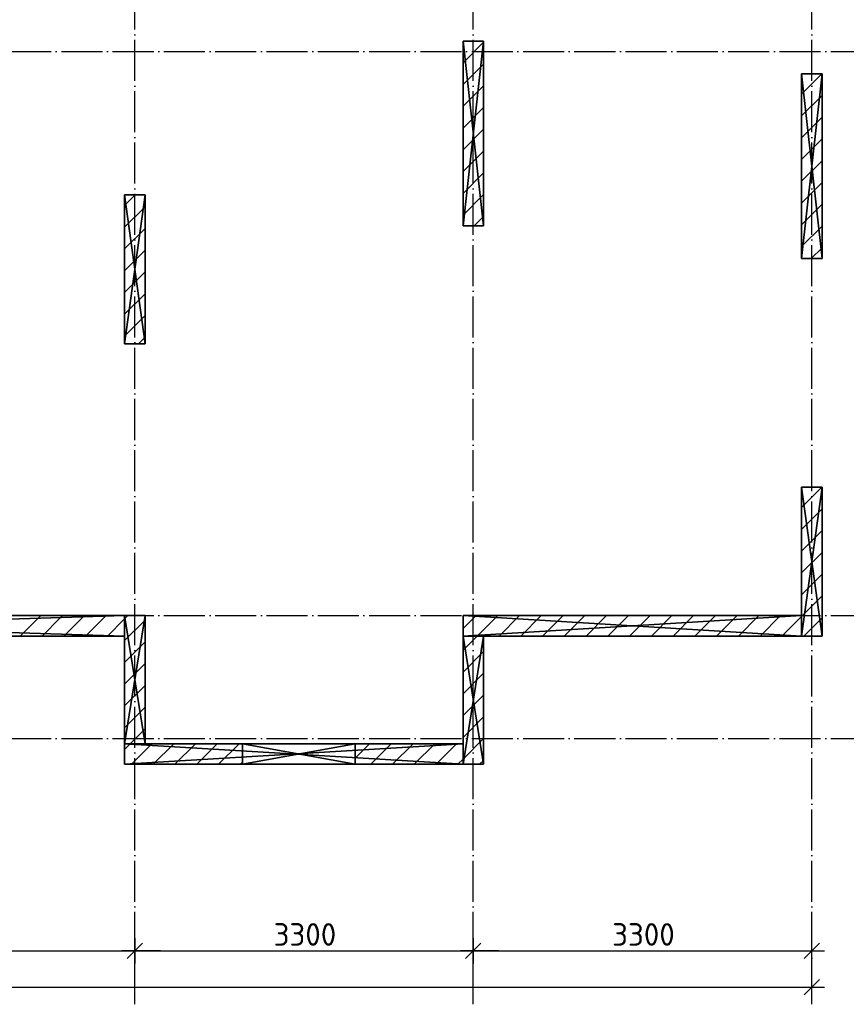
# Model space of a CAD drawing. Header units: millimetres. Extents: x 40580 to 559114, y -343730 to 81020.
# Tile 387 of 656: x 400126 to 408185, y -88711 to -79112. Entities that reach past the tile are written whole.
import ezdxf

# ---------------------------------------------------------------- set-up
doc = ezdxf.new("R2010")
doc.units = ezdxf.units.MM
doc.linetypes.add('______11', pattern=[500, 400, -50, 0, -50])
doc.linetypes.add('______5', pattern=[1100, 800, -100, 100, -100])
for name, color, linetype in [('_________1_', 7, 'Continuous'), ('_________2_', 7, 'Continuous'), ('____________', 7, 'Continuous'), ('___________________', 253, '______5'), ('______________________', 7, 'Continuous')]:
    doc.layers.add(name, color=color, linetype=linetype)
doc.styles.add('ISOCPEUR', font='isocpeur.ttf')

# ---------------------------------------------------------------- blocks, each defined once
blk = doc.blocks.new('ALL_ML_STRICH')
at = {"color": 0, "linetype": 'ByBlock', "lineweight": -2}
for p, q in [((0, -0.5), (0, 0.5)), ((-1, 0), (0.5, 0)), ((-0.3, -0.3), (0.3, 0.3))]:
    blk.add_line(p, q, dxfattribs=at)

msp = doc.modelspace()

# ---------------------------------------------------------------- linework, layer by layer
at = {"layer": '_________1_', "color": 253, "linetype": '______5'}
for p, q in [((404448.1, -79532.4, -3800), (404648.1, -79332.4, -3800)), ((404448.1, -79956.7, -3800), (404648.1, -79756.7, -3800)), ((407748.1, -80050.8, -3800), (407948.1, -79850.8, -3800)), ((404448.1, -80380.9, -3800), (404648.1, -80180.9, -3800)), ((407748.1, -80475, -3800), (407948.1, -80275, -3800)), ((404448.1, -80805.2, -3800), (404648.1, -80605.2, -3800)), ((407748.1, -80899.3, -3800), (407948.1, -80699.3, -3800)), ((404556.5, -81121, -3800), (404648.1, -81029.5, -3800)), ((407748.1, -81323.6, -3800), (407948.1, -81123.6, -3800))]:
    msp.add_line(p, q, dxfattribs=at)
at = {"layer": '_________1_', "color": 253, "linetype": '______11'}
for p, q in [((404448.1, -79744.5, -3800), (404648.1, -79544.5, -3800)), ((407748.1, -79838.7, -3800), (407945.7, -79641, -3800)), ((404448.1, -80168.8, -3800), (404648.1, -79968.8, -3800)), ((407748.1, -80262.9, -3800), (407948.1, -80062.9, -3800)), ((404448.1, -80593.1, -3800), (404648.1, -80393.1, -3800)), ((407748.1, -80687.2, -3800), (407948.1, -80487.2, -3800)), ((404448.1, -81017.3, -3800), (404648.1, -80817.3, -3800)), ((407748.1, -81111.4, -3800), (407948.1, -80911.4, -3800)), ((407842.8, -81441, -3800), (407948.1, -81335.7, -3800))]:
    msp.add_line(p, q, dxfattribs=at)
at = {"layer": '_________2_', "color": 253, "linetype": '______11'}
for p, q in [((401148.1, -80923.2, -3800), (401250.3, -80821, -3800)), ((401148.1, -81347.5, -3800), (401348.1, -81147.5, -3800)), ((401148.1, -81771.7, -3800), (401348.1, -81571.7, -3800)), ((401148.1, -82196, -3800), (401348.1, -81996, -3800))]:
    msp.add_line(p, q, dxfattribs=at)
at = {"layer": '_________2_', "color": 253, "linetype": '______5'}
for p, q in [((401148.1, -81135.3, -3800), (401348.1, -80935.3, -3800)), ((401148.1, -81559.6, -3800), (401348.1, -81359.6, -3800)), ((401148.1, -81983.9, -3800), (401348.1, -81783.9, -3800)), ((401285.2, -82271, -3800), (401348.1, -82208.1, -3800))]:
    msp.add_line(p, q, dxfattribs=at)
at = {"layer": '____________', "color": 253, "linetype": '______5'}
for p, q in [((407748.1, -83869.2, -3800), (407946.2, -83671, -3800)), ((407748.1, -84293.4, -3800), (407948.1, -84093.4, -3800)), ((407748.1, -84717.7, -3800), (407948.1, -84517.7, -3800)), ((401148.1, -84953.7, -3800), (401180.8, -84921, -3800)), ((404448.1, -85047.8, -3800), (404574.9, -84921, -3800)), ((404799.2, -85121, -3800), (404999.2, -84921, -3800)), ((405223.4, -85121, -3800), (405423.4, -84921, -3800)), ((405647.7, -85121, -3800), (405847.7, -84921, -3800)), ((406072, -85121, -3800), (406272, -84921, -3800)), ((406496.2, -85121, -3800), (406696.2, -84921, -3800)), ((406920.5, -85121, -3800), (407120.5, -84921, -3800)), ((407344.7, -85121, -3800), (407544.7, -84921, -3800)), ((407769, -85121, -3800), (407948.1, -84942, -3800)), ((400980.8, -85121, -3800), (401148.1, -84953.7, -3800)), ((401148.1, -85378, -3800), (401348.1, -85178, -3800)), ((404448.1, -85472.1, -3800), (404648.1, -85272.1, -3800)), ((401148.1, -85802.3, -3800), (401348.1, -85602.3, -3800)), ((404448.1, -85896.4, -3800), (404648.1, -85696.4, -3800)), ((401203.6, -86171, -3800), (401348.1, -86026.5, -3800)), ((404448.1, -86320.6, -3800), (404648.1, -86120.6, -3800)), ((402276.4, -86371, -3800), (402298.1, -86349.3, -3800)), ((404397.7, -86371, -3800), (404448.1, -86320.6, -3800))]:
    msp.add_line(p, q, dxfattribs=at)
at = {"layer": '____________', "color": 253, "linetype": '______11'}
for p, q in [((407748.1, -84081.3, -3800), (407948.1, -83881.3, -3800)), ((407748.1, -84505.6, -3800), (407948.1, -84305.6, -3800)), ((407748.1, -84929.8, -3800), (407948.1, -84729.8, -3800)), ((404587, -85121, -3800), (404787, -84921, -3800)), ((405011.3, -85121, -3800), (405211.3, -84921, -3800)), ((405435.6, -85121, -3800), (405635.6, -84921, -3800)), ((405859.8, -85121, -3800), (406059.8, -84921, -3800)), ((406284.1, -85121, -3800), (406484.1, -84921, -3800)), ((406708.3, -85121, -3800), (406908.3, -84921, -3800)), ((407132.6, -85121, -3800), (407332.6, -84921, -3800)), ((407556.9, -85121, -3800), (407748.1, -84929.8, -3800)), ((401148.1, -85165.9, -3800), (401348.1, -84965.9, -3800)), ((404448.1, -85260, -3800), (404587, -85121, -3800)), ((401148.1, -85590.1, -3800), (401348.1, -85390.1, -3800)), ((404448.1, -85684.2, -3800), (404648.1, -85484.2, -3800)), ((401148.1, -86014.4, -3800), (401348.1, -85814.4, -3800)), ((404448.1, -86108.5, -3800), (404648.1, -85908.5, -3800)), ((404609.8, -86371, -3800), (404648.1, -86332.8, -3800))]:
    msp.add_line(p, q, dxfattribs=at)
at = {"layer": '____________', "color": 253, "linetype": '______5', "elevation": -3800}
for points in [[(400132.3, -85121), (400305.8, -84947.5), (400305.8, -84947.5), (400332.3, -84921)], [(400556.5, -85121), (400743.8, -84933.7), (400743.8, -84933.7), (400756.5, -84921)], [(401148.1, -86226.5), (401203.6, -86171), (401203.6, -86171)], [(401427.8, -86371), (401627.8, -86171), (401627.8, -86171)], [(401852.1, -86371), (402052.1, -86171), (402052.1, -86171)], [(403549.2, -86371), (403749.2, -86171), (403749.2, -86171)], [(403973.4, -86371), (404173.4, -86171), (404173.4, -86171)]]:
    msp.add_lwpolyline(points, dxfattribs=at)
at = {"layer": '____________', "color": 253, "linetype": '______11', "elevation": -3800}
for points in [[(400344.4, -85121), (400524.8, -84940.6), (400524.8, -84940.6), (400544.4, -84921)], [(400768.7, -85121), (400962.8, -84926.9), (400962.8, -84926.9), (400968.7, -84921)], [(401215.7, -86371), (401415.7, -86171), (401415.7, -86171)], [(401640, -86371), (401840, -86171), (401840, -86171)], [(402064.2, -86371), (402264.2, -86171), (402264.2, -86171)], [(403398.1, -86310), (403537, -86171), (403537, -86171)], [(403761.3, -86371), (403961.3, -86171), (403961.3, -86171)], [(404185.6, -86371), (404385.6, -86171), (404385.6, -86171)]]:
    msp.add_lwpolyline(points, dxfattribs=at)
at = {"layer": '___________________', "color": 253, "linetype": '______11'}
for p, q in [((401248.1, -88711, -3800), (401248.1, -65491, -3800)), ((407848.1, -88711, -3800), (407848.1, -71501, -3800)), ((404548.1, -88711, -3800), (404548.1, -71611, -3800)), ((380028.1, -79421, -3800), (408848.1, -79421, -3800)), ((380028.1, -84921, -3800), (408848.1, -84921, -3800)), ((380028.1, -86121, -3800), (408848.1, -86121, -3800))]:
    msp.add_line(p, q, dxfattribs=at)
at = {"layer": '______________________', "color": 7, "linetype": 'Continuous'}
for p, q in [((397948.1, -88189.8, -3800), (401248.1, -88189.8, -3800)), ((401248.1, -88189.8, -3800), (404548.1, -88189.8, -3800)), ((404548.1, -88189.8, -3800), (407848.1, -88189.8, -3800)), ((382798.1, -88544.7, -3800), (407848.1, -88544.7, -3800))]:
    msp.add_line(p, q, dxfattribs=at)
at = {"layer": '______________________', "color": 253, "linetype": 'Continuous'}
for p, q in [((401248.1, -88189.8, -3800), (401248.1, -88189.8, -3800)), ((401248.1, -88189.8, -3800), (401248.1, -88189.8, -3800)), ((404548.1, -88197.5, -3800), (404548.1, -88189.8, -3800)), ((404548.1, -88197.5, -3800), (404548.1, -88189.8, -3800)), ((407848.1, -88197.5, -3800), (407848.1, -88189.8, -3800)), ((407848.1, -88558.7, -3800), (407848.1, -88544.7, -3800))]:
    msp.add_line(p, q, dxfattribs=at)

# ---------------------------------------------------------------- block references
at = {"layer": '______________________', "color": 7, "linetype": 'Continuous', "xscale": 250, "yscale": 250, "zscale": 250}
for p in [(401248.1, -88189.8, -3800), (404548.1, -88189.8, -3800), (407848.1, -88189.8, -3800), (407848.1, -88544.7, -3800)]:
    msp.add_blockref('ALL_ML_STRICH', p, dxfattribs=at)
at = {"layer": '______________________', "color": 7, "linetype": 'Continuous', "xscale": 250, "yscale": 250, "zscale": 250, "rotation": 180}
for p in [(401248.1, -88189.8, -3800), (404548.1, -88189.8, -3800)]:
    msp.add_blockref('ALL_ML_STRICH', p, dxfattribs=at)

# ---------------------------------------------------------------- texts
at = {"layer": '______________________', "color": 7, "style": 'ISOCPEUR'}
for p in [(402601.1, -88139.8, -3800), (405901.1, -88139.8, -3800)]:
    msp.add_text('3300', height=220, dxfattribs=at).set_placement(p)

# ---------------------------------------------------------------- meshes
at = {"layer": '_________1_'}
mesh = msp.add_polyface(dxfattribs=at)
corners = [(404448.1, -79321, -7600), (404448.1, -81121, -7600), (404448.1, -81121, -4150), (404448.1, -79321, -4150)]
mesh.append_faces([[corners[k] for k in face] for face in [(1, 2, 0)]], dxfattribs={"vtx1": -1})
mesh.append_faces([[corners[k] for k in face] for face in [(2, 3, 0)]], dxfattribs={"vtx2": -1})
mesh = msp.add_polyface(dxfattribs=at)
corners = [(404648.1, -79321, -7600), (404448.1, -79321, -7600), (404448.1, -79321, -4150), (404648.1, -79321, -4150)]
mesh.append_faces([[corners[k] for k in face] for face in [(1, 2, 0)]], dxfattribs={"vtx1": -1})
mesh.append_faces([[corners[k] for k in face] for face in [(2, 3, 0)]], dxfattribs={"vtx2": -1})
mesh = msp.add_polyface(dxfattribs=at)
corners = [(404648.1, -79321, -4150), (404448.1, -79321, -4150), (404448.1, -81121, -4150), (404648.1, -81121, -4150)]
mesh.append_faces([[corners[k] for k in face] for face in [(1, 2, 0)]], dxfattribs={"vtx1": -1})
mesh.append_faces([[corners[k] for k in face] for face in [(2, 3, 0)]], dxfattribs={"vtx2": -1})
mesh = msp.add_polyface(dxfattribs=at)
corners = [(404448.1, -79321, -7600), (404648.1, -79321, -7600), (404648.1, -81121, -7600), (404448.1, -81121, -7600)]
mesh.append_faces([[corners[k] for k in face] for face in [(1, 2, 0)]], dxfattribs={"vtx1": -1})
mesh.append_faces([[corners[k] for k in face] for face in [(2, 3, 0)]], dxfattribs={"vtx2": -1})
mesh = msp.add_polyface(dxfattribs=at)
corners = [(404648.1, -81121, -7600), (404648.1, -79321, -7600), (404648.1, -79321, -4150), (404648.1, -81121, -4150)]
mesh.append_faces([[corners[k] for k in face] for face in [(1, 2, 0)]], dxfattribs={"vtx1": -1})
mesh.append_faces([[corners[k] for k in face] for face in [(2, 3, 0)]], dxfattribs={"vtx2": -1})
mesh = msp.add_polyface(dxfattribs=at)
corners = [(407748.1, -79641, -7600), (407748.1, -81441, -7600), (407748.1, -81441, -4150), (407748.1, -79641, -4150)]
mesh.append_faces([[corners[k] for k in face] for face in [(1, 2, 0)]], dxfattribs={"vtx1": -1})
mesh.append_faces([[corners[k] for k in face] for face in [(2, 3, 0)]], dxfattribs={"vtx2": -1})
mesh = msp.add_polyface(dxfattribs=at)
corners = [(407948.1, -79641, -7600), (407748.1, -79641, -7600), (407748.1, -79641, -4150), (407948.1, -79641, -4150)]
mesh.append_faces([[corners[k] for k in face] for face in [(1, 2, 0)]], dxfattribs={"vtx1": -1})
mesh.append_faces([[corners[k] for k in face] for face in [(2, 3, 0)]], dxfattribs={"vtx2": -1})
mesh = msp.add_polyface(dxfattribs=at)
corners = [(407948.1, -79641, -4150), (407748.1, -79641, -4150), (407748.1, -81441, -4150), (407948.1, -81441, -4150)]
mesh.append_faces([[corners[k] for k in face] for face in [(1, 2, 0)]], dxfattribs={"vtx1": -1})
mesh.append_faces([[corners[k] for k in face] for face in [(2, 3, 0)]], dxfattribs={"vtx2": -1})
mesh = msp.add_polyface(dxfattribs=at)
corners = [(407748.1, -79641, -7600), (407948.1, -79641, -7600), (407948.1, -81441, -7600), (407748.1, -81441, -7600)]
mesh.append_faces([[corners[k] for k in face] for face in [(1, 2, 0)]], dxfattribs={"vtx1": -1})
mesh.append_faces([[corners[k] for k in face] for face in [(2, 3, 0)]], dxfattribs={"vtx2": -1})
mesh = msp.add_polyface(dxfattribs=at)
corners = [(407948.1, -81441, -7600), (407948.1, -79641, -7600), (407948.1, -79641, -4150), (407948.1, -81441, -4150)]
mesh.append_faces([[corners[k] for k in face] for face in [(1, 2, 0)]], dxfattribs={"vtx1": -1})
mesh.append_faces([[corners[k] for k in face] for face in [(2, 3, 0)]], dxfattribs={"vtx2": -1})
mesh = msp.add_polyface(dxfattribs=at)
corners = [(404448.1, -81121, -7600), (404648.1, -81121, -7600), (404648.1, -81121, -4150), (404448.1, -81121, -4150)]
mesh.append_faces([[corners[k] for k in face] for face in [(1, 2, 0)]], dxfattribs={"vtx1": -1})
mesh.append_faces([[corners[k] for k in face] for face in [(2, 3, 0)]], dxfattribs={"vtx2": -1})
mesh = msp.add_polyface(dxfattribs=at)
corners = [(407748.1, -81441, -7600), (407948.1, -81441, -7600), (407948.1, -81441, -4150), (407748.1, -81441, -4150)]
mesh.append_faces([[corners[k] for k in face] for face in [(1, 2, 0)]], dxfattribs={"vtx1": -1})
mesh.append_faces([[corners[k] for k in face] for face in [(2, 3, 0)]], dxfattribs={"vtx2": -1})
at = {"layer": '_________2_'}
mesh = msp.add_polyface(dxfattribs=at)
corners = [(401148.1, -80821, -7600), (401148.1, -82271, -7600), (401148.1, -82271, -4150), (401148.1, -80821, -4150)]
mesh.append_faces([[corners[k] for k in face] for face in [(1, 2, 0)]], dxfattribs={"vtx1": -1})
mesh.append_faces([[corners[k] for k in face] for face in [(2, 3, 0)]], dxfattribs={"vtx2": -1})
mesh = msp.add_polyface(dxfattribs=at)
corners = [(401348.1, -80821, -7600), (401148.1, -80821, -7600), (401148.1, -80821, -4150), (401348.1, -80821, -4150)]
mesh.append_faces([[corners[k] for k in face] for face in [(1, 2, 0)]], dxfattribs={"vtx1": -1})
mesh.append_faces([[corners[k] for k in face] for face in [(2, 3, 0)]], dxfattribs={"vtx2": -1})
mesh = msp.add_polyface(dxfattribs=at)
corners = [(401348.1, -80821, -4150), (401148.1, -80821, -4150), (401148.1, -82271, -4150), (401348.1, -82271, -4150)]
mesh.append_faces([[corners[k] for k in face] for face in [(1, 2, 0)]], dxfattribs={"vtx1": -1})
mesh.append_faces([[corners[k] for k in face] for face in [(2, 3, 0)]], dxfattribs={"vtx2": -1})
mesh = msp.add_polyface(dxfattribs=at)
corners = [(401148.1, -80821, -7600), (401348.1, -80821, -7600), (401348.1, -82271, -7600), (401148.1, -82271, -7600)]
mesh.append_faces([[corners[k] for k in face] for face in [(1, 2, 0)]], dxfattribs={"vtx1": -1})
mesh.append_faces([[corners[k] for k in face] for face in [(2, 3, 0)]], dxfattribs={"vtx2": -1})
mesh = msp.add_polyface(dxfattribs=at)
corners = [(401348.1, -82271, -7600), (401348.1, -80821, -7600), (401348.1, -80821, -4150), (401348.1, -82271, -4150)]
mesh.append_faces([[corners[k] for k in face] for face in [(1, 2, 0)]], dxfattribs={"vtx1": -1})
mesh.append_faces([[corners[k] for k in face] for face in [(2, 3, 0)]], dxfattribs={"vtx2": -1})
mesh = msp.add_polyface(dxfattribs=at)
corners = [(401148.1, -82271, -7600), (401348.1, -82271, -7600), (401348.1, -82271, -4150), (401148.1, -82271, -4150)]
mesh.append_faces([[corners[k] for k in face] for face in [(1, 2, 0)]], dxfattribs={"vtx1": -1})
mesh.append_faces([[corners[k] for k in face] for face in [(2, 3, 0)]], dxfattribs={"vtx2": -1})
at = {"layer": '____________', "color": 7, "linetype": 'Continuous'}
mesh = msp.add_polyface(dxfattribs=at)
corners = [(407748.1, -83671, -7600), (407748.1, -85121, -7600), (407748.1, -85121, -4150), (407748.1, -83671, -4150)]
mesh.append_faces([[corners[k] for k in face] for face in [(1, 2, 0)]], dxfattribs={"vtx1": -1, "color": 7})
mesh.append_faces([[corners[k] for k in face] for face in [(2, 3, 0)]], dxfattribs={"vtx2": -1, "color": 7})
mesh = msp.add_polyface(dxfattribs=at)
corners = [(407948.1, -83671, -7600), (407748.1, -83671, -7600), (407748.1, -83671, -4150), (407948.1, -83671, -4150)]
mesh.append_faces([[corners[k] for k in face] for face in [(1, 2, 0)]], dxfattribs={"vtx1": -1, "color": 7})
mesh.append_faces([[corners[k] for k in face] for face in [(2, 3, 0)]], dxfattribs={"vtx2": -1, "color": 7})
mesh = msp.add_polyface(dxfattribs=at)
corners = [(407948.1, -83671, -4150), (407748.1, -83671, -4150), (407748.1, -85121, -4150), (407948.1, -85121, -4150)]
mesh.append_faces([[corners[k] for k in face] for face in [(1, 2, 0)]], dxfattribs={"vtx1": -1, "color": 7})
mesh.append_faces([[corners[k] for k in face] for face in [(2, 3, 0)]], dxfattribs={"vtx2": -1, "color": 7})
mesh = msp.add_polyface(dxfattribs=at)
corners = [(407748.1, -83671, -7600), (407948.1, -83671, -7600), (407948.1, -85121, -7600), (407748.1, -85121, -7600)]
mesh.append_faces([[corners[k] for k in face] for face in [(1, 2, 0)]], dxfattribs={"vtx1": -1, "color": 7})
mesh.append_faces([[corners[k] for k in face] for face in [(2, 3, 0)]], dxfattribs={"vtx2": -1, "color": 7})
mesh = msp.add_polyface(dxfattribs=at)
corners = [(407948.1, -85121, -7600), (407948.1, -83671, -7600), (407948.1, -83671, -4150), (407948.1, -85121, -4150)]
mesh.append_faces([[corners[k] for k in face] for face in [(1, 2, 0)]], dxfattribs={"vtx1": -1, "color": 7})
mesh.append_faces([[corners[k] for k in face] for face in [(2, 3, 0)]], dxfattribs={"vtx2": -1, "color": 7})
mesh = msp.add_polyface(dxfattribs=at)
corners = [(401148.1, -84921, -7600), (394788.1, -84921, -7600), (394788.1, -84921, -4150), (401148.1, -84921, -4150), (396520.5, -84921, -4824.3), (396531.9, -84921, -4829.3), (396544.3, -84921, -4829.3), (396555.7, -84921, -4824.3), (396564.1, -84921, -4815), (396567.9, -84921, -4803.1), (396566.6, -84921, -4790.7), (396560.4, -84921, -4779.9), (396550.3, -84921, -4772.6), (396538.1, -84921, -4770), (396525.9, -84921, -4772.6), (396515.8, -84921, -4779.9), (396509.6, -84921, -4790.7), (396508.3, -84921, -4803.1), (396512.1, -84921, -4815)]
mesh.append_faces([[corners[k] for k in face] for face in [(8, 3, 1)]], dxfattribs={"vtx0": -1, "vtx1": -1, "vtx2": -1, "color": 7})
mesh.append_faces([[corners[k] for k in face] for face in [(12, 2, 3)]], dxfattribs={"vtx0": -1, "vtx2": -1, "color": 7})
mesh.append_faces([[corners[k] for k in face] for face in [(1, 2, 4), (4, 5, 1), (5, 6, 1), (6, 7, 1), (7, 8, 1), (8, 9, 3), (9, 10, 3), (10, 11, 3), (11, 12, 3), (12, 13, 2), (13, 14, 2), (14, 15, 2), (15, 16, 2), (16, 17, 2), (17, 18, 2), (18, 4, 2)]], dxfattribs={"vtx1": -1, "vtx2": -1, "color": 7})
mesh.append_faces([[corners[k] for k in face] for face in [(3, 0, 1)]], dxfattribs={"vtx2": -1, "color": 7})
mesh = msp.add_polyface(dxfattribs=at)
corners = [(401148.1, -84921, -7600), (401148.1, -85121, -7600), (394788.1, -85121, -7600), (394788.1, -84921, -7600)]
mesh.append_faces([[corners[k] for k in face] for face in [(1, 2, 0)]], dxfattribs={"vtx1": -1, "color": 7})
mesh.append_faces([[corners[k] for k in face] for face in [(2, 3, 0)]], dxfattribs={"vtx2": -1, "color": 7})
mesh = msp.add_polyface(dxfattribs=at)
corners = [(401148.1, -85121, -4150), (401148.1, -84921, -4150), (394788.1, -84921, -4150), (394788.1, -85121, -4150)]
mesh.append_faces([[corners[k] for k in face] for face in [(1, 2, 0)]], dxfattribs={"vtx1": -1, "color": 7})
mesh.append_faces([[corners[k] for k in face] for face in [(2, 3, 0)]], dxfattribs={"vtx2": -1, "color": 7})
mesh = msp.add_polyface(dxfattribs=at)
corners = [(401148.1, -85121, -7600), (401148.1, -84921, -7600), (401148.1, -84921, -4150), (401148.1, -85121, -4150)]
mesh.append_faces([[corners[k] for k in face] for face in [(1, 2, 0)]], dxfattribs={"vtx1": -1, "color": 7})
mesh.append_faces([[corners[k] for k in face] for face in [(2, 3, 0)]], dxfattribs={"vtx2": -1, "color": 7})
mesh = msp.add_polyface(dxfattribs=at)
corners = [(401148.1, -84921, -7600), (401148.1, -86171, -7600), (401148.1, -86171, -4150), (401148.1, -84921, -4150)]
mesh.append_faces([[corners[k] for k in face] for face in [(1, 2, 0)]], dxfattribs={"vtx1": -1, "color": 7})
mesh.append_faces([[corners[k] for k in face] for face in [(2, 3, 0)]], dxfattribs={"vtx2": -1, "color": 7})
mesh = msp.add_polyface(dxfattribs=at)
corners = [(401348.1, -84921, -7600), (401148.1, -84921, -7600), (401148.1, -84921, -4150), (401348.1, -84921, -4150)]
mesh.append_faces([[corners[k] for k in face] for face in [(1, 2, 0)]], dxfattribs={"vtx1": -1, "color": 7})
mesh.append_faces([[corners[k] for k in face] for face in [(2, 3, 0)]], dxfattribs={"vtx2": -1, "color": 7})
mesh = msp.add_polyface(dxfattribs=at)
corners = [(401148.1, -86171, -4150), (401348.1, -86171, -4150), (401348.1, -84921, -4150), (401148.1, -84921, -4150)]
mesh.append_faces([[corners[k] for k in face] for face in [(1, 2, 0)]], dxfattribs={"vtx1": -1, "color": 7})
mesh.append_faces([[corners[k] for k in face] for face in [(2, 3, 0)]], dxfattribs={"vtx2": -1, "color": 7})
mesh = msp.add_polyface(dxfattribs=at)
corners = [(401348.1, -86171, -7600), (401148.1, -86171, -7600), (401148.1, -84921, -7600), (401348.1, -84921, -7600)]
mesh.append_faces([[corners[k] for k in face] for face in [(1, 2, 0)]], dxfattribs={"vtx1": -1, "color": 7})
mesh.append_faces([[corners[k] for k in face] for face in [(2, 3, 0)]], dxfattribs={"vtx2": -1, "color": 7})
mesh = msp.add_polyface(dxfattribs=at)
corners = [(401348.1, -86171, -7600), (401348.1, -84921, -7600), (401348.1, -84921, -4150), (401348.1, -86171, -4150)]
mesh.append_faces([[corners[k] for k in face] for face in [(1, 2, 0)]], dxfattribs={"vtx1": -1, "color": 7})
mesh.append_faces([[corners[k] for k in face] for face in [(2, 3, 0)]], dxfattribs={"vtx2": -1, "color": 7})
mesh = msp.add_polyface(dxfattribs=at)
corners = [(404448.1, -84921, -7600), (404448.1, -85121, -7600), (404448.1, -85121, -4150), (404448.1, -84921, -4150)]
mesh.append_faces([[corners[k] for k in face] for face in [(1, 2, 0)]], dxfattribs={"vtx1": -1, "color": 7})
mesh.append_faces([[corners[k] for k in face] for face in [(2, 3, 0)]], dxfattribs={"vtx2": -1, "color": 7})
mesh = msp.add_polyface(dxfattribs=at)
corners = [(407748.1, -84921, -7600), (404448.1, -84921, -7600), (404448.1, -84921, -4150), (407748.1, -84921, -4150)]
mesh.append_faces([[corners[k] for k in face] for face in [(1, 2, 0)]], dxfattribs={"vtx1": -1, "color": 7})
mesh.append_faces([[corners[k] for k in face] for face in [(2, 3, 0)]], dxfattribs={"vtx2": -1, "color": 7})
mesh = msp.add_polyface(dxfattribs=at)
corners = [(407748.1, -85121, -4150), (407748.1, -84921, -4150), (404448.1, -84921, -4150), (404448.1, -85121, -4150)]
mesh.append_faces([[corners[k] for k in face] for face in [(1, 2, 0)]], dxfattribs={"vtx1": -1, "color": 7})
mesh.append_faces([[corners[k] for k in face] for face in [(2, 3, 0)]], dxfattribs={"vtx2": -1, "color": 7})
mesh = msp.add_polyface(dxfattribs=at)
corners = [(407748.1, -84921, -7600), (407748.1, -85121, -7600), (404448.1, -85121, -7600), (404448.1, -84921, -7600)]
mesh.append_faces([[corners[k] for k in face] for face in [(1, 2, 0)]], dxfattribs={"vtx1": -1, "color": 7})
mesh.append_faces([[corners[k] for k in face] for face in [(2, 3, 0)]], dxfattribs={"vtx2": -1, "color": 7})
mesh = msp.add_polyface(dxfattribs=at)
corners = [(407748.1, -85121, -7600), (407748.1, -84921, -7600), (407748.1, -84921, -4150), (407748.1, -85121, -4150)]
mesh.append_faces([[corners[k] for k in face] for face in [(1, 2, 0)]], dxfattribs={"vtx1": -1, "color": 7})
mesh.append_faces([[corners[k] for k in face] for face in [(2, 3, 0)]], dxfattribs={"vtx2": -1, "color": 7})
mesh = msp.add_polyface(dxfattribs=at)
corners = [(394788.1, -85121, -7600), (401148.1, -85121, -7600), (401148.1, -85121, -4150), (394788.1, -85121, -4150), (396523.1, -85121, -4774), (396535, -85121, -4770.2), (396547.4, -85121, -4771.5), (396558.2, -85121, -4777.7), (396565.5, -85121, -4787.8), (396568.1, -85121, -4800), (396565.5, -85121, -4812.2), (396558.2, -85121, -4822.3), (396547.4, -85121, -4828.5), (396535, -85121, -4829.8), (396523.1, -85121, -4826), (396513.8, -85121, -4817.6), (396508.7, -85121, -4806.2), (396508.7, -85121, -4793.8), (396513.8, -85121, -4782.4)]
mesh.append_faces([[corners[k] for k in face] for face in [(3, 4, 5), (11, 1, 2), (11, 0, 1), (15, 3, 0)]], dxfattribs={"vtx0": -1, "vtx2": -1, "color": 7})
mesh.append_faces([[corners[k] for k in face] for face in [(5, 6, 3), (2, 3, 6), (6, 7, 2), (7, 8, 2), (8, 9, 2), (9, 10, 2), (10, 11, 2), (11, 12, 0), (12, 13, 0), (13, 14, 0), (14, 15, 0), (15, 16, 3), (16, 17, 3), (17, 18, 3), (18, 4, 3)]], dxfattribs={"vtx1": -1, "vtx2": -1, "color": 7})
mesh = msp.add_polyface(dxfattribs=at)
corners = [(404448.1, -85121, -7600), (404448.1, -86371, -7600), (404448.1, -86371, -4150), (404448.1, -85121, -4150)]
mesh.append_faces([[corners[k] for k in face] for face in [(1, 2, 0)]], dxfattribs={"vtx1": -1, "color": 7})
mesh.append_faces([[corners[k] for k in face] for face in [(2, 3, 0)]], dxfattribs={"vtx2": -1, "color": 7})
mesh = msp.add_polyface(dxfattribs=at)
corners = [(404648.1, -85121, -7600), (404448.1, -85121, -7600), (404448.1, -85121, -4150), (404648.1, -85121, -4150)]
mesh.append_faces([[corners[k] for k in face] for face in [(1, 2, 0)]], dxfattribs={"vtx1": -1, "color": 7})
mesh.append_faces([[corners[k] for k in face] for face in [(2, 3, 0)]], dxfattribs={"vtx2": -1, "color": 7})
mesh = msp.add_polyface(dxfattribs=at)
corners = [(404648.1, -85121, -4150), (404448.1, -85121, -4150), (404448.1, -86371, -4150), (404648.1, -86371, -4150)]
mesh.append_faces([[corners[k] for k in face] for face in [(1, 2, 0)]], dxfattribs={"vtx1": -1, "color": 7})
mesh.append_faces([[corners[k] for k in face] for face in [(2, 3, 0)]], dxfattribs={"vtx2": -1, "color": 7})
mesh = msp.add_polyface(dxfattribs=at)
corners = [(404448.1, -85121, -7600), (404648.1, -85121, -7600), (404648.1, -86371, -7600), (404448.1, -86371, -7600)]
mesh.append_faces([[corners[k] for k in face] for face in [(1, 2, 0)]], dxfattribs={"vtx1": -1, "color": 7})
mesh.append_faces([[corners[k] for k in face] for face in [(2, 3, 0)]], dxfattribs={"vtx2": -1, "color": 7})
mesh = msp.add_polyface(dxfattribs=at)
corners = [(404448.1, -85121, -7600), (407748.1, -85121, -7600), (407748.1, -85121, -4150), (404448.1, -85121, -4150)]
mesh.append_faces([[corners[k] for k in face] for face in [(1, 2, 0)]], dxfattribs={"vtx1": -1, "color": 7})
mesh.append_faces([[corners[k] for k in face] for face in [(2, 3, 0)]], dxfattribs={"vtx2": -1, "color": 7})
mesh = msp.add_polyface(dxfattribs=at)
corners = [(404648.1, -86371, -7600), (404648.1, -85121, -7600), (404648.1, -85121, -4150), (404648.1, -86371, -4150)]
mesh.append_faces([[corners[k] for k in face] for face in [(1, 2, 0)]], dxfattribs={"vtx1": -1, "color": 7})
mesh.append_faces([[corners[k] for k in face] for face in [(2, 3, 0)]], dxfattribs={"vtx2": -1, "color": 7})
mesh = msp.add_polyface(dxfattribs=at)
corners = [(407748.1, -85121, -7600), (407948.1, -85121, -7600), (407948.1, -85121, -4150), (407748.1, -85121, -4150)]
mesh.append_faces([[corners[k] for k in face] for face in [(1, 2, 0)]], dxfattribs={"vtx1": -1, "color": 7})
mesh.append_faces([[corners[k] for k in face] for face in [(2, 3, 0)]], dxfattribs={"vtx2": -1, "color": 7})
mesh = msp.add_polyface(dxfattribs=at)
corners = [(401148.1, -86171, -7600), (401148.1, -86371, -7600), (401148.1, -86371, -4150), (401148.1, -86171, -4150)]
mesh.append_faces([[corners[k] for k in face] for face in [(1, 2, 0)]], dxfattribs={"vtx1": -1, "color": 7})
mesh.append_faces([[corners[k] for k in face] for face in [(2, 3, 0)]], dxfattribs={"vtx2": -1, "color": 7})
mesh = msp.add_polyface(dxfattribs=at)
corners = [(404448.1, -86171, -7600), (401148.1, -86171, -7600), (401148.1, -86171, -4150), (404448.1, -86171, -4150), (403398.1, -86171, -4400), (402298.1, -86171, -4400), (402298.1, -86171, -5700), (403398.1, -86171, -5700)]
mesh.append_faces([[corners[k] for k in face] for face in [(3, 4, 5), (7, 0, 1), (7, 3, 0)]], dxfattribs={"vtx0": -1, "vtx2": -1, "color": 7})
mesh.append_faces([[corners[k] for k in face] for face in [(2, 3, 5), (5, 6, 2), (1, 2, 6), (6, 7, 1), (7, 4, 3)]], dxfattribs={"vtx1": -1, "vtx2": -1, "color": 7})
mesh = msp.add_polyface(dxfattribs=at)
corners = [(404448.1, -86171, -7600), (404448.1, -86371, -7600), (401148.1, -86371, -7600), (401148.1, -86171, -7600)]
mesh.append_faces([[corners[k] for k in face] for face in [(1, 2, 0)]], dxfattribs={"vtx1": -1, "color": 7})
mesh.append_faces([[corners[k] for k in face] for face in [(2, 3, 0)]], dxfattribs={"vtx2": -1, "color": 7})
mesh = msp.add_polyface(dxfattribs=at)
corners = [(404448.1, -86371, -4150), (404448.1, -86171, -4150), (401148.1, -86171, -4150), (401148.1, -86371, -4150)]
mesh.append_faces([[corners[k] for k in face] for face in [(1, 2, 0)]], dxfattribs={"vtx1": -1, "color": 7})
mesh.append_faces([[corners[k] for k in face] for face in [(2, 3, 0)]], dxfattribs={"vtx2": -1, "color": 7})
mesh = msp.add_polyface(dxfattribs=at)
corners = [(401148.1, -86171, -7600), (401348.1, -86171, -7600), (401348.1, -86171, -4150), (401148.1, -86171, -4150)]
mesh.append_faces([[corners[k] for k in face] for face in [(1, 2, 0)]], dxfattribs={"vtx1": -1, "color": 7})
mesh.append_faces([[corners[k] for k in face] for face in [(2, 3, 0)]], dxfattribs={"vtx2": -1, "color": 7})
mesh = msp.add_polyface(dxfattribs=at)
corners = [(402298.1, -86171, -5700), (402298.1, -86171, -4400), (402298.1, -86371, -4400), (402298.1, -86371, -5700)]
mesh.append_faces([[corners[k] for k in face] for face in [(1, 2, 0)]], dxfattribs={"vtx1": -1, "color": 7})
mesh.append_faces([[corners[k] for k in face] for face in [(2, 3, 0)]], dxfattribs={"vtx2": -1, "color": 7})
mesh = msp.add_polyface(dxfattribs=at)
corners = [(402298.1, -86371, -5700), (403398.1, -86371, -5700), (403398.1, -86171, -5700), (402298.1, -86171, -5700)]
mesh.append_faces([[corners[k] for k in face] for face in [(1, 2, 0)]], dxfattribs={"vtx1": -1, "color": 7})
mesh.append_faces([[corners[k] for k in face] for face in [(2, 3, 0)]], dxfattribs={"vtx2": -1, "color": 7})
mesh = msp.add_polyface(dxfattribs=at)
corners = [(402298.1, -86171, -4400), (403398.1, -86171, -4400), (403398.1, -86371, -4400), (402298.1, -86371, -4400)]
mesh.append_faces([[corners[k] for k in face] for face in [(1, 2, 0)]], dxfattribs={"vtx1": -1, "color": 7})
mesh.append_faces([[corners[k] for k in face] for face in [(2, 3, 0)]], dxfattribs={"vtx2": -1, "color": 7})
mesh = msp.add_polyface(dxfattribs=at)
corners = [(403398.1, -86371, -5700), (403398.1, -86371, -4400), (403398.1, -86171, -4400), (403398.1, -86171, -5700)]
mesh.append_faces([[corners[k] for k in face] for face in [(1, 2, 0)]], dxfattribs={"vtx1": -1, "color": 7})
mesh.append_faces([[corners[k] for k in face] for face in [(2, 3, 0)]], dxfattribs={"vtx2": -1, "color": 7})
mesh = msp.add_polyface(dxfattribs=at)
corners = [(404448.1, -86371, -7600), (404448.1, -86171, -7600), (404448.1, -86171, -4150), (404448.1, -86371, -4150)]
mesh.append_faces([[corners[k] for k in face] for face in [(1, 2, 0)]], dxfattribs={"vtx1": -1, "color": 7})
mesh.append_faces([[corners[k] for k in face] for face in [(2, 3, 0)]], dxfattribs={"vtx2": -1, "color": 7})
mesh = msp.add_polyface(dxfattribs=at)
corners = [(401148.1, -86371, -7600), (404448.1, -86371, -7600), (404448.1, -86371, -4150), (401148.1, -86371, -4150), (402298.1, -86371, -4400), (403398.1, -86371, -4400), (403398.1, -86371, -5700), (402298.1, -86371, -5700)]
mesh.append_faces([[corners[k] for k in face] for face in [(3, 4, 5), (7, 0, 1), (7, 3, 0)]], dxfattribs={"vtx0": -1, "vtx2": -1, "color": 7})
mesh.append_faces([[corners[k] for k in face] for face in [(2, 3, 5), (5, 6, 2), (1, 2, 6), (6, 7, 1), (7, 4, 3)]], dxfattribs={"vtx1": -1, "vtx2": -1, "color": 7})
mesh = msp.add_polyface(dxfattribs=at)
corners = [(404448.1, -86371, -7600), (404648.1, -86371, -7600), (404648.1, -86371, -4150), (404448.1, -86371, -4150)]
mesh.append_faces([[corners[k] for k in face] for face in [(1, 2, 0)]], dxfattribs={"vtx1": -1, "color": 7})
mesh.append_faces([[corners[k] for k in face] for face in [(2, 3, 0)]], dxfattribs={"vtx2": -1, "color": 7})

doc.saveas('drawing.dxf')
